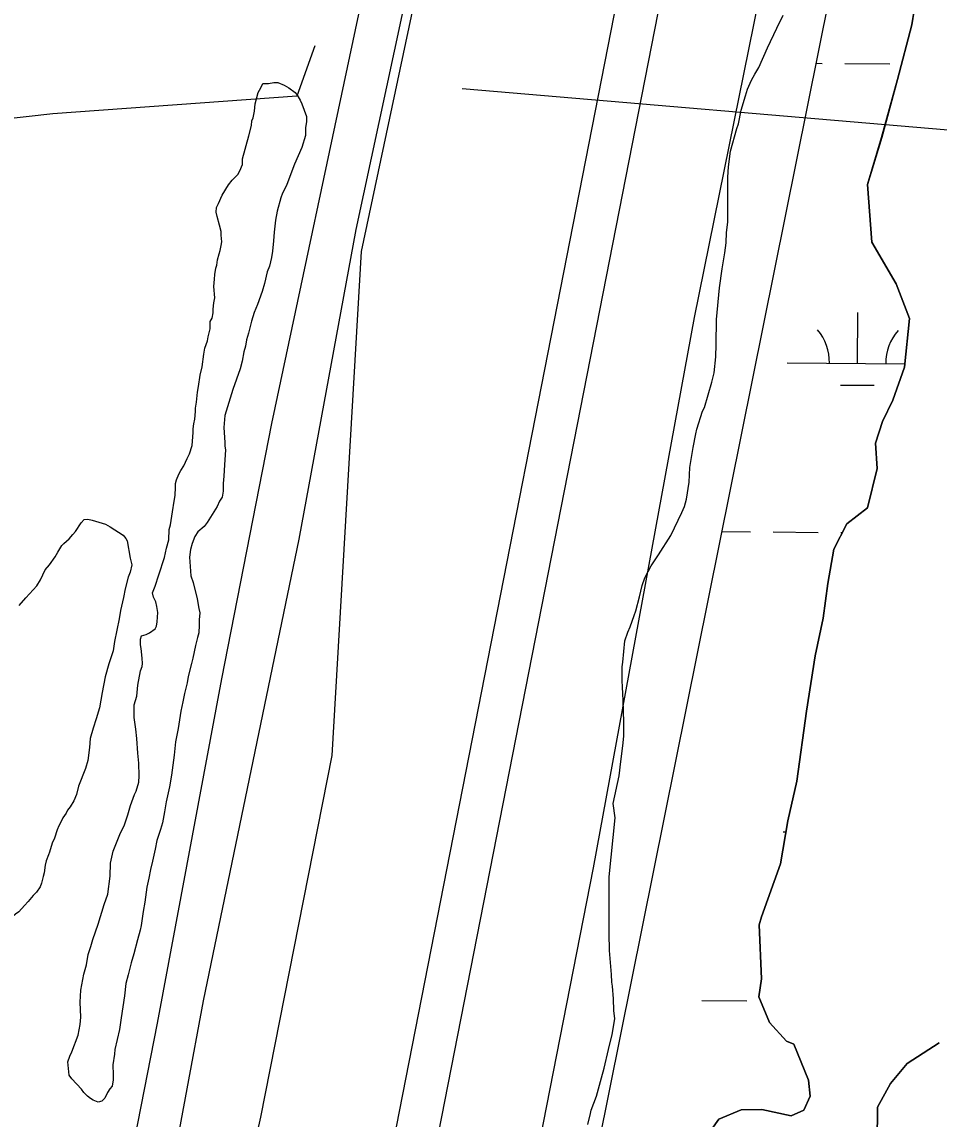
# Model space of a CAD drawing. Extents: x 3271442 to 3309282, y 752266 to 777610.
# Drawn here: x 3284369 to 3285019, y 762619 to 763397 of the extents above; entities that cross this region are included whole.
import ezdxf

# ---------------------------------------------------------------- set-up
doc = ezdxf.new("R2010")
doc.units = 0
for name, color, linetype in [('V-LEVE-TOET', 7, 'Continuous'), ('V-ROAD-CNTR', 7, 'Continuous'), ('V-SITE-VEGE', 7, 'Continuous'), ('V-SURV-LINE', 7, 'Continuous'), ('V-TOPO-SHOR', 7, 'Continuous'), ('V-UTIL-LINE', 7, 'Continuous'), ('V-WETL-SWMP', 7, 'Continuous')]:
    doc.layers.add(name, color=color, linetype=linetype)

msp = doc.modelspace()

# ---------------------------------------------------------------- linework, layer by layer
at = {"layer": 'V-LEVE-TOET'}
for points in [[(3285189.68, 766115.75), (3285173.53, 766055.58), (3285161.93, 765999.93), (3285147.92, 765907.92), (3285052.12, 765409.34), (3284940.15, 764848.32), (3284899.16, 764639.42), (3284846.1, 764357.83), (3284782.61, 764043.94), (3284690.68, 763617.01), (3284609.24, 763234.12), (3284588.58, 762876.65), (3284537.82, 762620.19), (3284488.8, 762401.03), (3284437.16, 762116.9), (3284382.16, 761838.23), (3284344.48, 761627.44)], [(3284364.35, 760732.56), (3284401.55, 760905.62), (3284437.16, 761126.06), (3284466.31, 761255.96), (3284536.46, 761573.59), (3284580.94, 761825.46), (3284684.27, 762338.69), (3284774.13, 762796.87), (3284845.68, 763187.15), (3284909.17, 763499.93), (3284968.83, 763777.09), (3284994.39, 763906.69), (3284995.38, 763964), (3285002.59, 764015.05), (3285013.45, 764062.03), (3285019.09, 764089.2)]]:
    msp.add_lwpolyline(points, dxfattribs=at)
at = {"layer": 'V-ROAD-CNTR'}
msp.add_lwpolyline([(3285139.82, 766109.18), (3285067.97, 765747.15), (3284977.91, 765296.02), (3284933.49, 765066.38), (3284859.65, 764711.2), (3284823.1, 764490.28), (3284745.3, 764120.88), (3284723.54, 764003.36), (3284666.81, 763732.86), (3284607.39, 763402.35), (3284545.65, 763112.03), (3284510.25, 762930.87), (3284464.65, 762686.75), (3284392.44, 762318.94), (3284315.33, 761934.32)], dxfattribs=at)
at = {"layer": 'V-SITE-VEGE'}
for p, q in [((3285009.29, 763452.93), (3284999.84, 763394.92)), ((3284904.12, 763392.52), (3284908.58, 763401.69)), ((3284999.84, 763394.92), (3284989.75, 763356.01)), ((3284897.45, 763378.59), (3284904.12, 763392.52)), ((3284891.51, 763364.65), (3284897.45, 763378.59)), ((3284888.55, 763359.89), (3284891.51, 763364.65)), ((3284883.35, 763349.26), (3284886.32, 763355.49)), ((3284886.32, 763355.49), (3284888.55, 763359.89)), ((3284989.75, 763356.01), (3284978.54, 763314.91)), ((3284881.86, 763344.48), (3284883.35, 763349.26)), ((3284878.88, 763334.21), (3284881.86, 763344.48)), ((3284877, 763324.67), (3284878.88, 763334.21)), ((3284875.88, 763321.36), (3284877, 763324.67)), ((3284871.4, 763305.21), (3284875.88, 763321.36)), ((3284978.54, 763314.91), (3284968.47, 763281.52)), ((3284869.89, 763294.2), (3284871.4, 763305.21)), ((3284869.48, 763286.85), (3284869.89, 763294.2)), ((3284869.34, 763254.88), (3284869.48, 763286.85)), ((3284968.47, 763281.52), (3284971.6, 763240.71)), ((3284868.57, 763247.54), (3284869.34, 763254.88)), ((3284868.18, 763240.19), (3284868.57, 763247.54)), ((3284867.41, 763233.21), (3284868.18, 763240.19)), ((3284971.6, 763240.71), (3284988.74, 763211.24)), ((3284865.52, 763221.83), (3284867.41, 763233.21)), ((3284863.62, 763208.24), (3284865.52, 763221.83)), ((3284861.32, 763185.84), (3284863.62, 763208.24)), ((3284988.74, 763211.24), (3284998.18, 763186.58)), ((3284861.24, 763168.2), (3284861.32, 763185.84)), ((3284998.18, 763186.58), (3284994.72, 763152.06)), ((3284860.83, 763159.38), (3284861.24, 763168.2)), ((3284859.68, 763148), (3284860.83, 763159.38)), ((3284994.72, 763152.06), (3284986.53, 763128.58)), ((3284858.18, 763141.39), (3284859.68, 763148)), ((3284852.96, 763123.41), (3284858.18, 763141.39)), ((3284986.53, 763128.58), (3284979.12, 763113.54)), ((3284847.38, 763108), (3284851.48, 763120.84)), ((3284851.48, 763120.84), (3284852.96, 763123.41)), ((3284979.12, 763113.54), (3284974.27, 763098.13)), ((3284846.63, 763104.7), (3284847.38, 763108)), ((3284844.75, 763095.15), (3284846.63, 763104.7)), ((3284974.27, 763098.13), (3284975.29, 763080.12)), ((3284842.48, 763080.83), (3284844.75, 763095.15)), ((3284842.06, 763070.54), (3284842.48, 763080.83)), ((3284975.29, 763080.12), (3284968.56, 763052.23)), ((3284840.18, 763058.43), (3284842.06, 763070.54)), ((3284838.68, 763053.29), (3284840.18, 763058.43)), ((3284836.82, 763048.89), (3284838.68, 763053.29)), ((3284968.56, 763052.23), (3284953.81, 763040.9)), ((3284829.04, 763032.75), (3284836.82, 763048.89)), ((3284953.81, 763040.9), (3284944.54, 763022.94)), ((3284820.16, 763018.83), (3284829.04, 763032.75)), ((3284944.54, 763022.94), (3284940.39, 762998.7)), ((3284814.98, 763011.14), (3284820.16, 763018.83)), ((3284810.53, 763002.71), (3284814.98, 763011.14)), ((3284806.8, 762989.13), (3284808.67, 762997.2)), ((3284808.67, 762997.2), (3284810.53, 763002.71)), ((3284940.39, 762998.7), (3284936.98, 762974.1)), ((3284804.18, 762979.22), (3284806.8, 762989.13)), ((3284800.09, 762967.85), (3284803.06, 762975.92)), ((3284803.06, 762975.92), (3284804.18, 762979.22)), ((3284936.98, 762974.1), (3284931.34, 762947.3)), ((3284798.6, 762964.18), (3284800.09, 762967.85)), ((3284794.83, 762942.88), (3284796.37, 762957.94)), ((3284796.37, 762957.94), (3284798.6, 762964.18)), ((3284794.45, 762939.58), (3284794.83, 762942.88)), ((3284931.34, 762947.3), (3284925.29, 762908.01)), ((3284794.41, 762929.66), (3284794.43, 762934.43)), ((3284794.43, 762934.43), (3284794.45, 762939.58)), ((3284794.75, 762925.25), (3284794.41, 762929.66)), ((3284795.08, 762915.69), (3284794.75, 762925.25)), ((3284795.75, 762900.26), (3284795.08, 762915.69)), ((3284925.29, 762908.01), (3284918.45, 762858.44)), ((3284795.7, 762890.33), (3284795.75, 762900.26)), ((3284794.93, 762883.36), (3284795.7, 762890.33)), ((3284793.42, 762872.34), (3284794.93, 762883.36)), ((3284792.27, 762862.06), (3284793.42, 762872.34)), ((3284788.14, 762842.6), (3284792.27, 762862.06)), ((3284918.45, 762858.44), (3284912.08, 762830.17)), ((3284789.56, 762832.31), (3284788.14, 762842.6)), ((3284785.34, 762790.43), (3284789.56, 762832.31)), ((3284912.08, 762830.17), (3284906.8, 762799.7)), ((3284906.8, 762799.7), (3284893.41, 762762.28)), ((3284785.16, 762750.38), (3284785.34, 762790.43)), ((3284893.41, 762762.28), (3284891.55, 762756.41)), ((3284891.55, 762756.41), (3284893.21, 762718.18)), ((3284785.47, 762738.25), (3284785.16, 762750.38)), ((3284786.87, 762721.35), (3284785.47, 762738.25)), ((3284787.21, 762715.83), (3284786.87, 762721.35)), ((3284787.56, 762712.89), (3284787.21, 762715.83)), ((3284893.21, 762718.18), (3284891.32, 762705.33)), ((3284788.26, 762704.07), (3284787.56, 762712.89)), ((3284788.59, 762695.62), (3284788.26, 762704.07)), ((3284891.32, 762705.33), (3284898.95, 762687.29)), ((3284789.3, 762689.74), (3284788.59, 762695.62)), ((3284787.41, 762678.72), (3284789.3, 762689.74)), ((3284898.95, 762687.29), (3284911.02, 762674.01)), ((3284784.79, 762668.08), (3284787.41, 762678.72)), ((3284911.02, 762674.01), (3284916.16, 762671.78)), ((3284916.16, 762671.78), (3284926.7, 762646.38)), ((3284996.57, 762658.2), (3285019.41, 762672.8)), ((3284781.79, 762654.86), (3284784.79, 762668.08)), ((3284779.93, 762647.89), (3284781.79, 762654.86)), ((3284984.75, 762643.92), (3284996.57, 762658.2)), ((3284776.19, 762635.04), (3284779.93, 762647.89)), ((3284926.7, 762646.38), (3284927.75, 762634.99)), ((3284975.48, 762627.06), (3284984.75, 762643.92)), ((3284772.47, 762625.14), (3284776.19, 762635.04)), ((3284927.75, 762634.99), (3284923.3, 762625.09)), ((3284770.22, 762614.86), (3284772.1, 762622.57)), ((3284772.1, 762622.57), (3284772.47, 762625.14)), ((3284878.84, 762625.28), (3284863.01, 762618.74)), ((3284893.54, 762625.59), (3284878.84, 762625.28)), ((3284914.46, 762621.08), (3284893.54, 762625.59)), ((3284923.3, 762625.09), (3284914.46, 762621.08)), ((3284975.37, 762602.44), (3284975.48, 762627.06))]:
    msp.add_line(p, q, dxfattribs=at)
for points in [[(3284463.23, 762996.72), (3284465.82, 763004.81), (3284469.89, 763016.94), (3284471.37, 763023.56), (3284472.85, 763029.45), (3284473.23, 763036.81), (3284473.98, 763040.12), (3284475.46, 763049.32), (3284476.58, 763057.04), (3284477.32, 763061.08), (3284477.7, 763066.97), (3284477.71, 763069.55), (3284478.45, 763072.12), (3284479.93, 763076.17), (3284481.41, 763078.74), (3284483.62, 763082.05), (3284485.83, 763087.2), (3284487.68, 763090.51), (3284489.53, 763096.39), (3284490.28, 763105.59), (3284490.29, 763108.17), (3284490.66, 763111.84), (3284491.4, 763115.15), (3284491.78, 763120.67), (3284491.79, 763122.88), (3284492.53, 763127.29), (3284493.28, 763134.29), (3284494.02, 763138.33), (3284495.14, 763146.42), (3284496.62, 763152.31), (3284497.74, 763161.14), (3284498.48, 763165.55), (3284500.33, 763170.7), (3284500.71, 763173.64), (3284502.19, 763179.16), (3284502.2, 763184.31), (3284503.67, 763186.89), (3284504.42, 763190.56), (3284504.42, 763193.14), (3284504.8, 763197.56), (3284505.54, 763201.23), (3284504.82, 763209.33), (3284505.2, 763214.48), (3284505.57, 763217.79), (3284506.31, 763222.21), (3284507.05, 763224.41), (3284507.43, 763228.09), (3284508.54, 763232.51), (3284509.28, 763234.71), (3284510.02, 763238.39), (3284510.39, 763240.96), (3284510.04, 763245.75), (3284510.04, 763248.33), (3284508.94, 763252.74), (3284507.11, 763259), (3284506.38, 763261.95), (3284506.76, 763265.26), (3284508.23, 763268.2), (3284510.82, 763274.08), (3284515.25, 763281.43), (3284517.83, 763284.74), (3284521.89, 763288.78), (3284523.36, 763291.35), (3284525.21, 763295.77), (3284525.22, 763299.82), (3284529.66, 763316), (3284531.51, 763323.35), (3284531.89, 763326.66), (3284532.63, 763328.87), (3284533.74, 763333.65), (3284534.12, 763338.8), (3284536.34, 763346.89), (3284538.19, 763350.2), (3284539.66, 763353.15), (3284543.71, 763353.14), (3284547.39, 763353.87), (3284550.33, 763353.86), (3284554.75, 763352.01), (3284558.05, 763350.17), (3284562.47, 763346.85), (3284563.93, 763345.01), (3284566.14, 763341.32), (3284567.23, 763338.74), (3284570.53, 763329.91), (3284570.52, 763326.23), (3284569.78, 763321.81), (3284569.77, 763316.3), (3284567.18, 763307.83), (3284562.01, 763296.07), (3284557.94, 763285.41), (3284556.46, 763280.99), (3284553.51, 763275.48), (3284552.4, 763272.17), (3284549.8, 763262.61), (3284548.69, 763256.35), (3284547.57, 763247.89), (3284547.19, 763241.64), (3284546.44, 763234.28), (3284545.7, 763229.86), (3284544.22, 763223.61), (3284542.74, 763219.57)], [(3284542.74, 763219.57), (3284540.88, 763211.47), (3284539.03, 763205.59), (3284535.71, 763196.4), (3284533.49, 763190.88), (3284531.64, 763184.63), (3284529.41, 763176.17), (3284527.93, 763171.39), (3284527.19, 763166.97), (3284526.08, 763162.93), (3284524.96, 763156.31), (3284523.48, 763150.79), (3284518.3, 763136.08), (3284512.75, 763117.69), (3284512, 763109.23), (3284512.35, 763102.24), (3284512.72, 763098.56), (3284512.71, 763095.98), (3284513.07, 763093.41), (3284512.32, 763082.73), (3284511.94, 763074.64), (3284511.56, 763069.49), (3284511.55, 763063.97), (3284510.81, 763059.92), (3284508.96, 763056.98), (3284507.12, 763053.31), (3284500.1, 763041.91), (3284497.89, 763038.97), (3284493.47, 763035.3), (3284491.26, 763031.99), (3284489.41, 763026.85), (3284488.29, 763022.8), (3284487.55, 763017.28), (3284488.63, 763004.03), (3284490.09, 762999.25), (3284493.02, 762987.83), (3284494.11, 762980.84), (3284494.84, 762977.89), (3284494.46, 762972.74), (3284494.46, 762969.06), (3284494.08, 762963.54), (3284493.34, 762960.23), (3284491.85, 762954.72), (3284490, 762945.52), (3284488.89, 762941.84), (3284486.66, 762932.65), (3284485.92, 762928.23), (3284484.07, 762920.51), (3284482.95, 762914.62)], [(3284366.79, 762982.91), (3284371.59, 762988.42), (3284379.33, 762996.86), (3284381.91, 763001.28), (3284385.24, 763008.26), (3284388.19, 763011.94), (3284392.25, 763017.45), (3284394.09, 763020.76), (3284397.04, 763025.54), (3284398.52, 763027.01), (3284402.2, 763030.31), (3284404.78, 763033.25), (3284406.63, 763035.45), (3284410.69, 763041.7), (3284412.9, 763043.91), (3284415.48, 763044.27), (3284418.42, 763043.53), (3284427.98, 763040.57), (3284431.29, 763038.72), (3284440.48, 763032.82), (3284442.31, 763030.61), (3284443.41, 763028.77), (3284445.6, 763016.61), (3284446.69, 763011.83), (3284445.58, 763006.68), (3284444.1, 763003.01), (3284441.88, 762994.91), (3284440.77, 762988.66), (3284438.54, 762979.47), (3284437.8, 762973.58), (3284434.46, 762957.4), (3284433.34, 762950.77), (3284430.38, 762941.58), (3284427.79, 762932.39), (3284425.56, 762921.35), (3284423.7, 762910.31), (3284421.48, 762902.59), (3284419.26, 762895.97), (3284417.04, 762888.61), (3284416.66, 762882.36), (3284415.54, 762873.16), (3284413.69, 762867.28), (3284408.88, 762854.78), (3284407.4, 762848.89), (3284405.55, 762844.48), (3284402.97, 762840.07), (3284401.13, 762837.86), (3284400.02, 762835.66), (3284397.81, 762832.35), (3284396.7, 762830.15), (3284394.85, 762826.83), (3284393.74, 762823.89), (3284391.89, 762818.01), (3284390.04, 762814.33), (3284388.19, 762808.08), (3284387.45, 762806.24), (3284385.98, 762801.83), (3284385.23, 762798.89), (3284384.49, 762793.37), (3284383.75, 762790.79), (3284382.64, 762786.01), (3284381.53, 762783.44)], [(3284482.95, 762914.62), (3284481.47, 762908), (3284479.61, 762895.86), (3284477.75, 762886.3), (3284476.63, 762876.73), (3284474.76, 762862.76), (3284473.28, 762854.3), (3284471.05, 762843.63), (3284469.93, 762836.64), (3284468.45, 762828.91), (3284466.97, 762824.13), (3284464.38, 762816.41), (3284463.27, 762810.15), (3284461.41, 762801.7), (3284459.93, 762795.81), (3284458.81, 762789.56), (3284457.33, 762783.31), (3284455.84, 762772.64), (3284454.72, 762766.01), (3284453.23, 762756.08), (3284452.49, 762752.77), (3284450.64, 762745.78), (3284448.04, 762735.85), (3284446.2, 762729.6), (3284443.97, 762721.14), (3284442.49, 762714.89), (3284441.37, 762706.06), (3284439.13, 762690.61), (3284438.02, 762682.15), (3284434.68, 762668.17), (3284434.3, 762664.86), (3284433.19, 762657.13), (3284433.54, 762650.14), (3284433.54, 762646.46), (3284432.79, 762642.05), (3284430.95, 762640.21), (3284429.47, 762637.64), (3284427.63, 762633.59), (3284425.41, 762631.39), (3284422.83, 762630.66), (3284419.16, 762632.14), (3284417.32, 762633.24), (3284415.12, 762635.09), (3284412.55, 762637.67), (3284411.08, 762639.88), (3284404.1, 762647.25), (3284402.26, 762649.83), (3284401.18, 762659.4), (3284402.66, 762663.44), (3284404.13, 762666.39), (3284408.57, 762678.15), (3284410.06, 762685.88), (3284410.43, 762691.03), (3284410.08, 762701.7), (3284410.46, 762710.16), (3284412.7, 762721.56), (3284414.55, 762728.18), (3284415.66, 762735.54), (3284417.51, 762741.06), (3284418.99, 762746.21), (3284422.69, 762756.87), (3284427.13, 762770.85), (3284429.72, 762778.2), (3284431.22, 762791.08), (3284431.6, 762800.28), (3284433.46, 762808.74), (3284438.26, 762820.5), (3284441.58, 762827.49), (3284443.81, 762834.48), (3284445.66, 762841.09), (3284448.61, 762848.82), (3284449.72, 762851.39), (3284451.57, 762857.65), (3284451.95, 762862.06), (3284451.6, 762871.26), (3284450.87, 762878.25), (3284450.16, 762888.56), (3284449.43, 762895.18), (3284448.34, 762903.65), (3284448.36, 762912.48), (3284450.21, 762918.73), (3284450.96, 762926.46), (3284452.82, 762936.76), (3284453.93, 762939.7), (3284454.3, 762941.9), (3284453.94, 762945.59), (3284453.21, 762952.58), (3284452.85, 762955.16), (3284452.86, 762959.2), (3284453.6, 762961.41), (3284456.91, 762962.51), (3284459.12, 762963.61), (3284463.18, 762966.54), (3284464.28, 762968.38), (3284464.65, 762971.32), (3284465.03, 762977.95), (3284464.31, 762982.36), (3284463.58, 762985.68), (3284462.11, 762988.99), (3284461.38, 762991.94), (3284463.23, 762996.72)], [(3284381.53, 762783.44), (3284378.95, 762779.76), (3284376.73, 762777.19), (3284373.04, 762773.15), (3284370.46, 762770.21), (3284366.41, 762765.8), (3284364.2, 762763.97), (3284362.36, 762762.5), (3284359.04, 762761.77), (3284356.83, 762760.67), (3284354.26, 762760.67), (3284352.05, 762761.41)]]:
    msp.add_lwpolyline(points, dxfattribs=at)
at = {"layer": 'V-SURV-LINE'}
for points in [[(3284435.24, 761596.85), (3284923.11, 764087.35)], [(3284952.54, 764081.57), (3284464.67, 761591.07)]]:
    msp.add_lwpolyline(points, dxfattribs=at)
at = {"layer": 'V-TOPO-SHOR'}
for points in [[(3284290.73, 761623.32), (3284316.86, 761771.19), (3284336.79, 761837.46), (3284413.5, 762245.1), (3284428.02, 762328.02), (3284497.54, 762702.51), (3284565.28, 763029.96), (3284605.84, 763249.69), (3284654.78, 763477.64), (3284703.95, 763734.66)], [(3284851.54, 762602.26), (3284863.01, 762618.74), (3284878.84, 762625.28), (3284893.54, 762625.59), (3284914.46, 762621.08), (3284923.3, 762625.09), (3284927.75, 762634.99), (3284926.7, 762646.38), (3284916.16, 762671.78), (3284911.02, 762674.01), (3284898.95, 762687.29), (3284891.32, 762705.33), (3284893.21, 762718.18), (3284891.55, 762756.41), (3284893.41, 762762.28), (3284906.8, 762799.7), (3284912.08, 762830.17), (3284918.46, 762858.44), (3284925.29, 762908.01), (3284931.34, 762947.3), (3284936.98, 762974.1), (3284940.39, 762998.7), (3284944.54, 763022.94), (3284953.81, 763040.9), (3284968.56, 763052.23), (3284975.29, 763080.12), (3284974.27, 763098.13), (3284979.12, 763113.54), (3284986.53, 763128.58), (3284994.72, 763152.06), (3284998.18, 763186.58), (3284988.74, 763211.24), (3284971.6, 763240.71), (3284968.47, 763281.52), (3284978.54, 763314.91), (3284989.75, 763356.01), (3284999.84, 763394.92), (3285009.29, 763452.93)], [(3284576.47, 763380.02), (3284563.72, 763344.15), (3284390.61, 763331.73), (3284184.21, 763308.52), (3284080.39, 763306.61), (3284012.55, 763303.01)], [(3285019.41, 762672.8), (3284996.57, 762658.2), (3284984.75, 762643.92), (3284975.48, 762627.06), (3284975.37, 762602.44)]]:
    msp.add_lwpolyline(points, dxfattribs=at)
at = {"layer": 'V-UTIL-LINE'}
msp.add_lwpolyline([(3284680.99, 763349.58), (3290442.16, 762859.98), (3294363.62, 762975.03), (3296343.03, 765526.6)], dxfattribs=at)
at = {"layer": 'V-WETL-SWMP'}
for p, q in [((3284468.49, 761065.5), (3284951.25, 763462.47)), ((3285009.29, 763452.93), (3284999.85, 763394.92)), ((3284999.85, 763394.92), (3284989.75, 763356.01)), ((3284932.14, 763367.56), (3284936.35, 763367.52)), ((3284952.35, 763367.39), (3284984.34, 763367.13)), ((3284989.75, 763356.01), (3284978.55, 763314.91)), ((3284978.55, 763314.91), (3284968.48, 763281.52)), ((3284968.48, 763281.52), (3284971.6, 763240.72)), ((3284971.6, 763240.72), (3284988.74, 763211.24)), ((3284988.74, 763211.24), (3284998.18, 763186.58)), ((3284961.44, 763154.71), (3284961.74, 763190.7)), ((3284998.18, 763186.58), (3284994.72, 763152.06)), ((3284911.44, 763155.12), (3284994.96, 763154.43)), ((3284994.72, 763152.06), (3284986.54, 763128.58)), ((3284949.31, 763139.37), (3284973.31, 763139.18)), ((3284986.54, 763128.58), (3284979.12, 763113.55)), ((3284979.12, 763113.55), (3284974.27, 763098.13)), ((3284974.27, 763098.13), (3284975.3, 763080.12)), ((3284975.3, 763080.12), (3284968.56, 763052.23)), ((3284968.56, 763052.23), (3284953.81, 763040.9)), ((3284865.24, 763035.42), (3284885.61, 763035.25)), ((3284901.61, 763035.12), (3284933.61, 763034.86)), ((3284953.81, 763040.9), (3284944.54, 763022.94)), ((3284949.61, 763034.73), (3284950.62, 763034.72)), ((3284944.54, 763022.94), (3284940.39, 762998.71)), ((3284940.39, 762998.71), (3284936.98, 762974.1)), ((3284936.98, 762974.1), (3284931.35, 762947.3)), ((3284931.35, 762947.3), (3284925.29, 762908.01)), ((3284925.29, 762908.01), (3284918.46, 762858.44)), ((3284918.46, 762858.44), (3284912.09, 762830.17)), ((3284912.09, 762830.17), (3284906.81, 762799.7)), ((3284908.7, 762822.45), (3284910.75, 762822.44)), ((3284906.81, 762799.7), (3284893.41, 762762.28)), ((3284893.41, 762762.28), (3284891.55, 762756.41)), ((3284891.55, 762756.41), (3284893.22, 762718.19)), ((3284893.22, 762718.19), (3284891.32, 762705.33)), ((3284850.87, 762702.85), (3284882.87, 762702.59)), ((3284891.32, 762705.33), (3284898.96, 762687.29)), ((3284898.96, 762687.29), (3284911.02, 762674.01)), ((3284911.02, 762674.01), (3284916.16, 762671.79)), ((3284916.16, 762671.79), (3284926.7, 762646.38)), ((3284996.57, 762658.2), (3285019.42, 762672.8)), ((3284984.75, 762643.92), (3284996.57, 762658.2)), ((3284926.7, 762646.38), (3284927.75, 762634.99)), ((3284975.49, 762627.06), (3284984.75, 762643.92)), ((3284927.75, 762634.99), (3284923.3, 762625.09)), ((3284878.84, 762625.29), (3284863.01, 762618.74)), ((3284893.54, 762625.59), (3284878.84, 762625.29)), ((3284914.46, 762621.09), (3284893.54, 762625.59)), ((3284923.3, 762625.09), (3284914.46, 762621.09)), ((3284975.38, 762602.44), (3284975.49, 762627.06)), ((3284863.01, 762618.74), (3284851.55, 762602.26))]:
    msp.add_line(p, q, dxfattribs=at)
for centre, start, end in [((3284906.2, 763155.64), 358.75626, 40.29991), ((3285016.68, 763154.73), 138.75625, 180.29991)]:
    msp.add_arc(centre, 35.25, start, end, dxfattribs=at)

doc.saveas('drawing.dxf')
